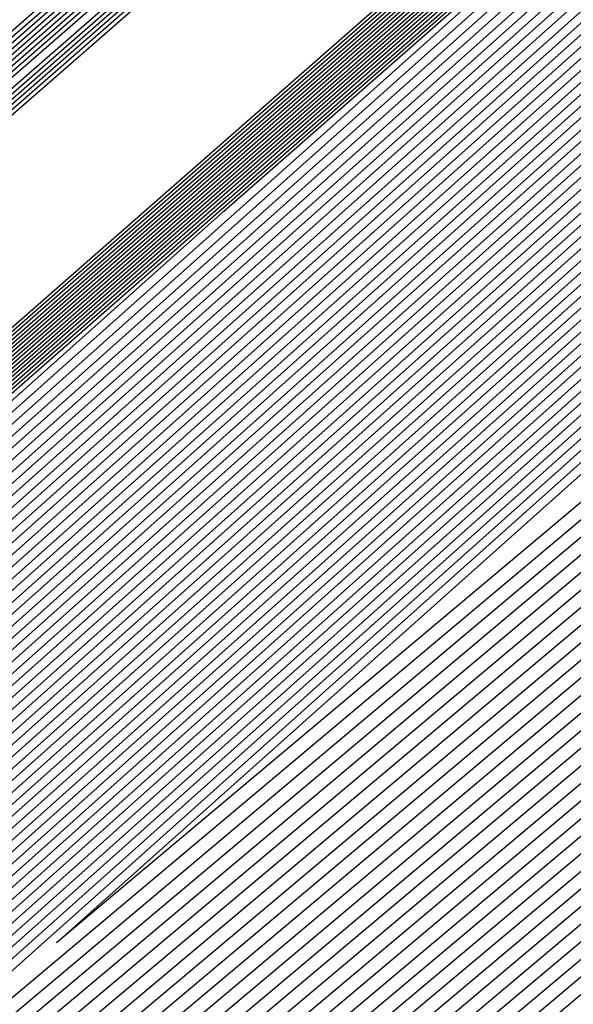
# Model space of a CAD drawing. Extents: x 3249832 to 3255657, y 13789405 to 13793316.
# Tile 708 of 1056: x 3253205.38 to 3253205.513, y 13791254.704 to 13791254.94. Entities that reach past the tile are written whole.
import ezdxf

# ---------------------------------------------------------------- set-up
doc = ezdxf.new("R2010")
doc.units = 0
doc.header["$LTSCALE"] = 100
doc.header["$MEASUREMENT"] = 0
for name, color, linetype in [('GRATIO_03231_CON', 1, 'CONTINUOUS'), ('GRATIO_0323_ICON', 1, 'CONTINUOUS'), ('TARGETS_EAST', 7, 'CONTINUOUS')]:
    doc.layers.add(name, color=color, linetype=linetype)

# ---------------------------------------------------------------- blocks, each defined once
blk = doc.blocks.new('Gratio_032316_contours')
at = {"layer": 'GRATIO_03231_CON', "color": 1, "linetype": 'Continuous', "flags": 128}
for points in [[(3253179.55027, 13791232.39503), (3253186.87441, 13791238.77001), (3253201.4775, 13791251.51898), (3253219.20823, 13791267.00714), (3253234.45763, 13791280.32933), (3253243.00028, 13791287.79153), (3253246.14511, 13791290.5444), (3253246.5846, 13791290.94974), (3253247.02187, 13791291.379), (3253250.20254, 13791294.24212), (3253258.88285, 13791301.95866), (3253274.44262, 13791315.73867), (3253292.7559, 13791331.95413), (3253308.32028, 13791345.76753)], [(3253180.16544, 13791232.93802), (3253187.28488, 13791239.13155), (3253201.72516, 13791251.73678), (3253219.33902, 13791267.12228), (3253234.51314, 13791280.37862), (3253243.01644, 13791287.80647), (3253246.14668, 13791290.54676), (3253246.58389, 13791290.95054), (3253247.01645, 13791291.37639), (3253250.16633, 13791294.21318), (3253258.7639, 13791301.85732), (3253274.17605, 13791315.50724), (3253292.31584, 13791331.56933), (3253307.73285, 13791345.25198)], [(3253180.78061, 13791233.481), (3253187.69534, 13791239.49309), (3253201.97282, 13791251.95458), (3253219.46981, 13791267.23741), (3253234.56866, 13791280.42791), (3253243.03259, 13791287.8214), (3253246.14825, 13791290.54912), (3253246.58317, 13791290.95133), (3253247.01103, 13791291.37378), (3253250.13013, 13791294.18424), (3253258.64495, 13791301.75599), (3253273.90947, 13791315.27582), (3253291.87577, 13791331.18453), (3253307.14542, 13791344.73643)], [(3253181.39578, 13791234.02399), (3253188.1058, 13791239.85463), (3253202.22048, 13791252.17237), (3253219.6006, 13791267.35254), (3253234.62418, 13791280.4772), (3253243.04874, 13791287.83633), (3253246.14982, 13791290.55149), (3253246.58246, 13791290.95213), (3253247.00561, 13791291.37117), (3253250.09393, 13791294.15529), (3253258.526, 13791301.65465), (3253273.6429, 13791315.0444), (3253291.4357, 13791330.79973), (3253306.55799, 13791344.22088)], [(3253182.62612, 13791235.10996), (3253188.92672, 13791240.5777), (3253202.71581, 13791252.60797), (3253219.86218, 13791267.58281), (3253234.73522, 13791280.57579), (3253243.08105, 13791287.8662), (3253246.15297, 13791290.55621), (3253246.58103, 13791290.95372), (3253246.99477, 13791291.36594), (3253250.02153, 13791294.09741), (3253258.2881, 13791301.45198), (3253273.10975, 13791314.58156), (3253290.55557, 13791330.03014), (3253305.38313, 13791343.18978)], [(3253183.24129, 13791235.65295), (3253189.33718, 13791240.93924), (3253202.96347, 13791252.82577), (3253219.99297, 13791267.69794), (3253234.79073, 13791280.62508), (3253243.0972, 13791287.88113), (3253246.15454, 13791290.55858), (3253246.58032, 13791290.95452), (3253246.98935, 13791291.36333), (3253249.98532, 13791294.06847), (3253258.16915, 13791301.35065), (3253272.84317, 13791314.35013), (3253290.11551, 13791329.64534), (3253304.7957, 13791342.67423)], [(3253189.74764, 13791241.30078), (3253203.21113, 13791253.04357), (3253220.12376, 13791267.81308), (3253234.84625, 13791280.67437), (3253243.11336, 13791287.89607), (3253246.15611, 13791290.56094), (3253246.57961, 13791290.95531), (3253246.98393, 13791291.36072), (3253249.94912, 13791294.03953), (3253258.05019, 13791301.24931), (3253272.5766, 13791314.11871), (3253289.67544, 13791329.26055), (3253304.20827, 13791342.15868)], [(3253190.1581, 13791241.66232), (3253203.45879, 13791253.26136), (3253220.25455, 13791267.92821), (3253234.90177, 13791280.72366), (3253243.12951, 13791287.911), (3253246.15768, 13791290.5633), (3253246.57889, 13791290.95611), (3253246.97851, 13791291.35811), (3253249.91292, 13791294.01058), (3253257.93124, 13791301.14798), (3253272.31002, 13791313.88729), (3253289.23538, 13791328.87575), (3253303.62084, 13791341.64313)]]:
    blk.add_lwpolyline(points, dxfattribs=at)
at = {"layer": 'GRATIO_03231_CON', "color": 5, "linetype": 'Continuous', "flags": 128}
for points in [[(3253178.31993, 13791231.30905), (3253186.05349, 13791238.04694), (3253200.98218, 13791251.08338), (3253218.94665, 13791266.77688), (3253234.34659, 13791280.23075), (3253242.96798, 13791287.76167), (3253246.14197, 13791290.53967), (3253246.58603, 13791290.94815), (3253247.02107, 13791291.37394), (3253250.18182, 13791294.2177), (3253258.80647, 13791301.88356), (3253274.26937, 13791315.56557), (3253292.48955, 13791331.61762), (3253308.02221, 13791345.18354)], [(3253177.70476, 13791230.76607), (3253185.64303, 13791237.6854), (3253200.73452, 13791250.86558), (3253218.81586, 13791266.66175), (3253234.29107, 13791280.18146), (3253242.95182, 13791287.74673), (3253246.1404, 13791290.53731), (3253246.58674, 13791290.94735), (3253247.01436, 13791291.36584), (3253250.12102, 13791294.16091), (3253258.59804, 13791301.69555), (3253273.79626, 13791315.14336), (3253291.70456, 13791330.92064), (3253306.97134, 13791344.25434)], [(3253177.08958, 13791230.22308), (3253185.23257, 13791237.32386), (3253200.48686, 13791250.64779), (3253218.68507, 13791266.54661), (3253234.23556, 13791280.13216), (3253242.93567, 13791287.7318), (3253246.13883, 13791290.53495), (3253246.58745, 13791290.94656), (3253247.00766, 13791291.35773), (3253250.06022, 13791294.10413), (3253258.38961, 13791301.50754), (3253273.32314, 13791314.72115), (3253290.91956, 13791330.22366), (3253305.92046, 13791343.32515)], [(3253176.47441, 13791229.68009), (3253184.82211, 13791236.96232), (3253200.23919, 13791250.42999), (3253218.55428, 13791266.43148), (3253234.18004, 13791280.08287), (3253242.91952, 13791287.71687), (3253246.13725, 13791290.53258), (3253246.58817, 13791290.94576), (3253247.00095, 13791291.34963), (3253249.99942, 13791294.04734), (3253258.18118, 13791301.31953), (3253272.85003, 13791314.29894), (3253290.13456, 13791329.52668), (3253304.86958, 13791342.39595)], [(3253175.24407, 13791228.59412), (3253184.00119, 13791236.23925), (3253199.74387, 13791249.99439), (3253218.2927, 13791266.20121), (3253234.069, 13791279.98429), (3253242.88721, 13791287.687), (3253246.13411, 13791290.52786), (3253246.58959, 13791290.94417), (3253246.98754, 13791291.33342), (3253249.87782, 13791293.93376), (3253257.76432, 13791300.94351), (3253271.9038, 13791313.45451), (3253288.56457, 13791328.13272), (3253302.76783, 13791340.53756)], [(3253196.57706, 13791247.03615), (3253203.47105, 13791253.1938), (3253218.75951, 13791266.60126), (3253234.06971, 13791279.98413), (3253242.88772, 13791287.68662), (3253246.13462, 13791290.52731), (3253246.59031, 13791290.94338), (3253246.98083, 13791291.32532), (3253249.81702, 13791293.87697), (3253257.55589, 13791300.7555), (3253271.43068, 13791313.0323), (3253287.77957, 13791327.43574), (3253301.71695, 13791339.60837)], [(3253196.71057, 13791247.15254), (3253203.58621, 13791253.29381), (3253218.83398, 13791266.66558), (3253234.10345, 13791280.01283), (3253242.89801, 13791287.6948), (3253246.13636, 13791290.52784), (3253246.59102, 13791290.94258), (3253246.97413, 13791291.31721), (3253249.75622, 13791293.82018), (3253257.34746, 13791300.56749), (3253270.95757, 13791312.61009), (3253286.99457, 13791326.73875), (3253300.66608, 13791338.67918)], [(3253196.84408, 13791247.26894), (3253203.70137, 13791253.39382), (3253218.90845, 13791266.7299), (3253234.13718, 13791280.04153), (3253242.9083, 13791287.70297), (3253246.13809, 13791290.52836), (3253246.59174, 13791290.94178), (3253246.96742, 13791291.30911), (3253249.69542, 13791293.76339), (3253257.13903, 13791300.37948), (3253270.48445, 13791312.18788), (3253286.20957, 13791326.04177), (3253299.6152, 13791337.74998)], [(3253197.11109, 13791247.50174), (3253203.93169, 13791253.59384), (3253219.0574, 13791266.85855), (3253234.20465, 13791280.09892), (3253242.92888, 13791287.71932), (3253246.14156, 13791290.52941), (3253246.59316, 13791290.94019), (3253246.95401, 13791291.2929), (3253249.57383, 13791293.64981), (3253256.72217, 13791300.00346), (3253269.53822, 13791311.34346), (3253284.63958, 13791324.64781), (3253297.51345, 13791335.89159)], [(3253197.2446, 13791247.61813), (3253204.04685, 13791253.69384), (3253219.13187, 13791266.92287), (3253234.23839, 13791280.12762), (3253242.93918, 13791287.72749), (3253246.1433, 13791290.52994), (3253246.59388, 13791290.9394), (3253246.9473, 13791291.28479), (3253249.51303, 13791293.59302), (3253256.51374, 13791299.81545), (3253269.06511, 13791310.92125), (3253283.85458, 13791323.95083), (3253296.46257, 13791334.9624)], [(3253197.37811, 13791247.73453), (3253204.16201, 13791253.79385), (3253219.20635, 13791266.98719), (3253234.27212, 13791280.15631), (3253242.94947, 13791287.73567), (3253246.14503, 13791290.53046), (3253246.59459, 13791290.9386), (3253246.9406, 13791291.27669), (3253249.45223, 13791293.53623), (3253256.30531, 13791299.62744), (3253268.59199, 13791310.49904), (3253283.06958, 13791323.25385), (3253295.41169, 13791334.0332)], [(3253197.51162, 13791247.85093), (3253204.27717, 13791253.89386), (3253219.28082, 13791267.05151), (3253234.30586, 13791280.18501), (3253242.95976, 13791287.74384), (3253246.14676, 13791290.53099), (3253246.5953, 13791290.9378), (3253246.93389, 13791291.26859), (3253249.39143, 13791293.47944), (3253256.09688, 13791299.43942), (3253268.11888, 13791310.07683), (3253282.28459, 13791322.55687), (3253294.36082, 13791333.10401)], [(3253197.77863, 13791248.08372), (3253204.50749, 13791254.09388), (3253219.42977, 13791267.18016), (3253234.37333, 13791280.2424), (3253242.98034, 13791287.76019), (3253246.15023, 13791290.53204), (3253246.59673, 13791290.93621), (3253246.92048, 13791291.25238), (3253249.26983, 13791293.36586), (3253255.68002, 13791299.0634), (3253267.17265, 13791309.2324), (3253280.71459, 13791321.16291), (3253292.25906, 13791331.24562), (3253298.86322, 13791336.86351)], [(3253197.91214, 13791248.20012), (3253204.62265, 13791254.19388), (3253219.50424, 13791267.24448), (3253234.40706, 13791280.2711), (3253242.99064, 13791287.76837), (3253246.15197, 13791290.53257), (3253246.59744, 13791290.93542), (3253246.91378, 13791291.24427), (3253249.20903, 13791293.30907), (3253255.47159, 13791298.87539), (3253266.69953, 13791308.81019), (3253279.9296, 13791320.46593), (3253291.20819, 13791330.31643), (3253297.66843, 13791335.81202)], [(3253198.04565, 13791248.31651), (3253204.73781, 13791254.29389), (3253219.57872, 13791267.3088), (3253234.4408, 13791280.2998), (3253243.00093, 13791287.77654), (3253246.1537, 13791290.53309), (3253246.59816, 13791290.93462), (3253246.90707, 13791291.23617), (3253249.14823, 13791293.25228), (3253255.26316, 13791298.68738), (3253266.22642, 13791308.38798), (3253279.1446, 13791319.76895), (3253290.15731, 13791329.38723), (3253296.47364, 13791334.76054)], [(3253198.17916, 13791248.43291), (3253204.85297, 13791254.3939), (3253219.65319, 13791267.37312), (3253234.47453, 13791280.32849), (3253243.01122, 13791287.78471), (3253246.15544, 13791290.53362), (3253246.59887, 13791290.93382), (3253246.90036, 13791291.22806), (3253249.08743, 13791293.19549), (3253255.05473, 13791298.49937), (3253265.7533, 13791307.96577), (3253278.3596, 13791319.07197), (3253289.10643, 13791328.45804), (3253295.27885, 13791333.70905)], [(3253198.44617, 13791248.6657), (3253205.08329, 13791254.59392), (3253219.80214, 13791267.50177), (3253234.542, 13791280.38589), (3253243.0318, 13791287.80106), (3253246.15891, 13791290.53467), (3253246.6003, 13791290.93223), (3253246.88695, 13791291.21186), (3253248.96583, 13791293.08191), (3253254.63787, 13791298.12335), (3253264.80707, 13791307.12135), (3253276.7896, 13791317.678), (3253287.00468, 13791326.59965), (3253292.88927, 13791331.60608), (3253295.95133, 13791334.07094)], [(3253198.57968, 13791248.7821), (3253205.19845, 13791254.69392), (3253219.87661, 13791267.56609), (3253234.57574, 13791280.41459), (3253243.04209, 13791287.80924), (3253246.16064, 13791290.53519), (3253246.60101, 13791290.93144), (3253246.88025, 13791291.20375), (3253248.90503, 13791293.02512), (3253254.42944, 13791297.93534), (3253264.33396, 13791306.69914), (3253276.00461, 13791316.98102), (3253285.9538, 13791325.67045), (3253291.69448, 13791330.55459), (3253294.7416, 13791333.01142)], [(3253198.71319, 13791248.8985), (3253205.31361, 13791254.79393), (3253219.95108, 13791267.63041), (3253234.60947, 13791280.44328), (3253243.05239, 13791287.81741), (3253246.16237, 13791290.53572), (3253246.60172, 13791290.93064), (3253246.87354, 13791291.19565), (3253248.84423, 13791292.96834), (3253254.22101, 13791297.74733), (3253263.86084, 13791306.27693), (3253275.21961, 13791316.28404), (3253284.90293, 13791324.74126), (3253290.49969, 13791329.50311), (3253293.53187, 13791331.9519)], [(3253198.8467, 13791249.0149), (3253205.42877, 13791254.89394), (3253220.02556, 13791267.69473), (3253234.64321, 13791280.47198), (3253243.06268, 13791287.82558), (3253246.16411, 13791290.53624), (3253246.60244, 13791290.92984), (3253246.86684, 13791291.18754), (3253248.78343, 13791292.91155), (3253254.01258, 13791297.55932), (3253263.38773, 13791305.85472), (3253274.43461, 13791315.58706), (3253283.85205, 13791323.81207), (3253289.3049, 13791328.45162), (3253292.32214, 13791330.89237), (3253295.39879, 13791333.38715)], [(3253199.11371, 13791249.24769), (3253205.65909, 13791255.09396), (3253220.17451, 13791267.82338), (3253234.71068, 13791280.52937), (3253243.08326, 13791287.84193), (3253246.16758, 13791290.53729), (3253246.60386, 13791290.92825), (3253246.85342, 13791291.17133), (3253248.66183, 13791292.79797), (3253253.59572, 13791297.1833), (3253262.4415, 13791305.01029), (3253272.86462, 13791314.1931), (3253281.7503, 13791321.95368), (3253286.91532, 13791326.34865), (3253289.90268, 13791328.77333), (3253293.18693, 13791331.45768)], [(3253199.24722, 13791249.36409), (3253205.77425, 13791255.19397), (3253220.24898, 13791267.8877), (3253234.74441, 13791280.55807), (3253243.09355, 13791287.85011), (3253246.16931, 13791290.53782), (3253246.60458, 13791290.92746), (3253246.84672, 13791291.16323), (3253248.60103, 13791292.74118), (3253253.38729, 13791296.99529), (3253261.96839, 13791304.58808), (3253272.07962, 13791313.49612), (3253280.69942, 13791321.02448), (3253285.72053, 13791325.29717), (3253288.69295, 13791327.71381), (3253292.081, 13791330.49295), (3253297.61917, 13791335.1971)], [(3253199.38073, 13791249.48048), (3253205.88941, 13791255.29397), (3253220.32345, 13791267.95202), (3253234.77815, 13791280.58677), (3253243.10385, 13791287.85828), (3253246.17105, 13791290.53834), (3253246.60529, 13791290.92666), (3253246.84001, 13791291.15513), (3253248.54023, 13791292.68439), (3253253.17886, 13791296.80728), (3253261.49527, 13791304.16587), (3253271.29462, 13791312.79914), (3253279.64854, 13791320.09529), (3253284.52574, 13791324.24568), (3253287.48322, 13791326.65429), (3253290.97507, 13791329.52822), (3253296.71525, 13791334.41022)], [(3253199.51424, 13791249.59688), (3253206.00457, 13791255.39398), (3253220.39793, 13791268.01634), (3253234.81188, 13791280.61546), (3253243.11414, 13791287.86646), (3253246.17278, 13791290.53887), (3253246.606, 13791290.92586), (3253246.83331, 13791291.14702), (3253248.47943, 13791292.6276), (3253252.97044, 13791296.61927), (3253261.02215, 13791303.74366), (3253270.50962, 13791312.10216), (3253278.59767, 13791319.16609), (3253283.33095, 13791323.1942), (3253286.27349, 13791325.59476), (3253289.86914, 13791328.56348), (3253295.81132, 13791333.62334)], [(3253199.78125, 13791249.82967), (3253206.23489, 13791255.594), (3253220.54687, 13791268.14499), (3253234.87935, 13791280.67286), (3253243.13472, 13791287.8828), (3253246.17625, 13791290.53992), (3253246.60743, 13791290.92427), (3253246.8199, 13791291.13081), (3253248.35784, 13791292.51402), (3253252.55358, 13791296.24325), (3253260.07593, 13791302.89924), (3253268.93963, 13791310.70819), (3253276.49591, 13791317.3077), (3253280.94137, 13791321.09123), (3253283.85403, 13791323.47572), (3253287.65728, 13791326.63402), (3253294.00347, 13791332.04958)], [(3253199.91476, 13791249.94607), (3253206.35005, 13791255.69401), (3253220.62135, 13791268.20931), (3253234.91309, 13791280.70156), (3253243.14501, 13791287.89098), (3253246.17798, 13791290.54045), (3253246.60814, 13791290.92348), (3253246.81319, 13791291.12271), (3253248.29704, 13791292.45723), (3253252.34515, 13791296.05524), (3253259.60281, 13791302.47703), (3253268.15463, 13791310.01121), (3253275.44504, 13791316.37851), (3253279.74658, 13791320.03974), (3253282.6443, 13791322.4162), (3253286.55135, 13791325.66929), (3253293.09954, 13791331.2627), (3253300.79521, 13791337.86923)], [(3253200.04827, 13791250.06247), (3253206.46521, 13791255.79401), (3253220.69582, 13791268.27363), (3253234.94682, 13791280.73025), (3253243.15531, 13791287.89915), (3253246.17972, 13791290.54097), (3253246.60886, 13791290.92268), (3253246.80649, 13791291.1146), (3253248.23624, 13791292.40044), (3253252.13672, 13791295.86723), (3253259.1297, 13791302.05482), (3253267.36963, 13791309.31423), (3253274.39416, 13791315.44932), (3253278.55179, 13791318.98826), (3253281.43456, 13791321.35667), (3253285.44542, 13791324.70455), (3253292.19561, 13791330.47582), (3253300.12972, 13791337.29016)], [(3253200.18178, 13791250.17887), (3253206.58037, 13791255.89402), (3253220.77029, 13791268.33795), (3253234.98056, 13791280.75895), (3253243.1656, 13791287.90733), (3253246.18145, 13791290.5415), (3253246.60957, 13791290.92188), (3253246.79978, 13791291.1065), (3253248.17544, 13791292.34365), (3253251.92829, 13791295.67922), (3253258.65658, 13791301.63261), (3253266.58464, 13791308.61725), (3253273.34328, 13791314.52012), (3253277.357, 13791317.93677), (3253280.22483, 13791320.29715), (3253284.33949, 13791323.73982), (3253291.29169, 13791329.68894), (3253299.46423, 13791336.71108)], [(3253200.44879, 13791250.41166), (3253206.81069, 13791256.09404), (3253220.91924, 13791268.4666), (3253235.04803, 13791280.81634), (3253243.18618, 13791287.92368), (3253246.18492, 13791290.54255), (3253246.611, 13791290.92029), (3253246.78637, 13791291.09029), (3253248.05384, 13791292.23007), (3253251.51143, 13791295.3032), (3253257.71035, 13791300.78818), (3253265.01464, 13791307.22329), (3253271.24153, 13791312.66173), (3253274.96742, 13791315.8338), (3253277.80537, 13791318.17811), (3253282.12763, 13791321.81036), (3253289.48383, 13791328.11518), (3253298.13324, 13791335.55292)], [(3253200.5823, 13791250.52806), (3253206.92586, 13791256.19405), (3253220.99372, 13791268.53092), (3253235.08176, 13791280.84504), (3253243.19647, 13791287.93185), (3253246.18666, 13791290.54307), (3253246.61171, 13791290.9195), (3253246.77966, 13791291.08219), (3253247.99304, 13791292.17328), (3253251.303, 13791295.11519), (3253257.23724, 13791300.36597), (3253264.22964, 13791306.52631), (3253270.19065, 13791311.73254), (3253273.77263, 13791314.78231), (3253276.59564, 13791317.11859), (3253281.0217, 13791320.84562), (3253288.57991, 13791327.3283), (3253297.46775, 13791334.97385)], [(3253200.71581, 13791250.64445), (3253207.04102, 13791256.29406), (3253221.06819, 13791268.59524), (3253235.1155, 13791280.87374), (3253243.20676, 13791287.94002), (3253246.18839, 13791290.5436), (3253246.61242, 13791290.9187), (3253246.77296, 13791291.07408), (3253247.93224, 13791292.11649), (3253251.09457, 13791294.92718), (3253256.76412, 13791299.94376), (3253263.44465, 13791305.82933), (3253269.13978, 13791310.80334), (3253272.57784, 13791313.73083), (3253275.38591, 13791316.05906), (3253279.91577, 13791319.88089), (3253287.67598, 13791326.54142), (3253296.80226, 13791334.39477)], [(3253200.84932, 13791250.76085), (3253207.15618, 13791256.39406), (3253221.14266, 13791268.65956), (3253235.14923, 13791280.90243), (3253243.21706, 13791287.9482), (3253246.19012, 13791290.54412), (3253246.61314, 13791290.9179), (3253246.76625, 13791291.06598), (3253247.87144, 13791292.0597), (3253250.88614, 13791294.73917), (3253256.29101, 13791299.52155), (3253262.65965, 13791305.13235), (3253268.0889, 13791309.87415), (3253271.38305, 13791312.67934), (3253274.17618, 13791314.99954), (3253278.80984, 13791318.91616), (3253286.77206, 13791325.75454), (3253296.13677, 13791333.81569)], [(3253201.11633, 13791250.99365), (3253207.3865, 13791256.59408), (3253221.29161, 13791268.78821), (3253235.2167, 13791280.95983), (3253243.23764, 13791287.96455), (3253246.19359, 13791290.54517), (3253246.61456, 13791290.91631), (3253246.75284, 13791291.04977), (3253247.74984, 13791291.94612), (3253250.46928, 13791294.36315), (3253255.34478, 13791298.67713), (3253261.08965, 13791303.73839), (3253265.98715, 13791308.01576), (3253268.99347, 13791310.57637), (3253271.75672, 13791312.8805), (3253276.59798, 13791316.9867), (3253284.9642, 13791324.18078), (3253294.80578, 13791332.65754)], [(3253201.24984, 13791251.11004), (3253207.50166, 13791256.69409), (3253221.36608, 13791268.85253), (3253235.25044, 13791280.98852), (3253243.24793, 13791287.97272), (3253246.19533, 13791290.5457), (3253246.61528, 13791290.91552), (3253246.74613, 13791291.04167), (3253247.68904, 13791291.88933), (3253250.26085, 13791294.17514), (3253254.87166, 13791298.25492), (3253260.30466, 13791303.04141), (3253264.93627, 13791307.08657), (3253267.79868, 13791309.52489), (3253270.54699, 13791311.82097), (3253275.49205, 13791316.02196), (3253284.06028, 13791323.3939), (3253294.14029, 13791332.07846)], [(3253201.38335, 13791251.22644), (3253207.61682, 13791256.7941), (3253221.44056, 13791268.91685), (3253235.28417, 13791281.01722), (3253243.25822, 13791287.9809), (3253246.19706, 13791290.54622), (3253246.61599, 13791290.91472), (3253246.73943, 13791291.03356), (3253247.62824, 13791291.83254), (3253250.05242, 13791293.98713), (3253254.39855, 13791297.83271), (3253259.51966, 13791302.34443), (3253263.88539, 13791306.15737), (3253266.60389, 13791308.4734), (3253269.33726, 13791310.76145), (3253274.38613, 13791315.05723), (3253283.15635, 13791322.60702), (3253293.4748, 13791331.49938)], [(3253201.51686, 13791251.34284), (3253207.73198, 13791256.8941), (3253221.51503, 13791268.98117), (3253235.31791, 13791281.04592), (3253243.26852, 13791287.98907), (3253246.1988, 13791290.54675), (3253246.6167, 13791290.91393), (3253246.73272, 13791291.02546), (3253247.56744, 13791291.77576), (3253249.84399, 13791293.79912), (3253253.92543, 13791297.41049), (3253258.73466, 13791301.64744), (3253262.83452, 13791305.22818), (3253265.4091, 13791307.42192), (3253268.12753, 13791309.70193), (3253273.2802, 13791314.0925), (3253282.25242, 13791321.82014), (3253292.80931, 13791330.9203), (3253301.81088, 13791338.63068)], [(3253201.78387, 13791251.57563), (3253207.9623, 13791257.09412), (3253221.66398, 13791269.10982), (3253235.38538, 13791281.10331), (3253243.2891, 13791288.00542), (3253246.20227, 13791290.5478), (3253246.61813, 13791290.91233), (3253246.71931, 13791291.00925), (3253247.44584, 13791291.66218), (3253249.42713, 13791293.4231), (3253252.9792, 13791296.56607), (3253257.16467, 13791300.25348), (3253260.73276, 13791303.36979), (3253263.01952, 13791305.31895), (3253265.70807, 13791307.58288), (3253271.06834, 13791312.16303), (3253280.44457, 13791320.24638), (3253291.47832, 13791329.76215), (3253300.88547, 13791337.82513)], [(3253298.34373, 13791335.05235), (3253285.49373, 13791323.73782), (3253270.33006, 13791310.47357), (3253257.41034, 13791299.23211), (3253250.15702, 13791292.9882), (3253247.45165, 13791290.72536), (3253247.04061, 13791290.42937), (3253246.62378, 13791290.06555), (3253243.71512, 13791287.51757), (3253235.78213, 13791280.64867), (3253221.96904, 13791268.7601), (3253208.127, 13791256.90528), (3253201.78387, 13791251.57563)], [(3253201.91738, 13791251.69203), (3253208.07746, 13791257.19413), (3253221.73845, 13791269.17414), (3253235.41911, 13791281.13201), (3253243.29939, 13791288.01359), (3253246.204, 13791290.54832), (3253246.61884, 13791290.91154), (3253246.71261, 13791291.00114), (3253247.38504, 13791291.60539), (3253249.2187, 13791293.23509), (3253252.50609, 13791296.14386), (3253256.37967, 13791299.5565), (3253259.68189, 13791302.44059), (3253261.82473, 13791304.26746), (3253264.49834, 13791306.52336), (3253269.96241, 13791311.1983), (3253279.54064, 13791319.4595), (3253290.81283, 13791329.18307), (3253300.42277, 13791337.42236)], [(3253298.09121, 13791334.83452), (3253285.30424, 13791323.57548), (3253270.21493, 13791310.37629), (3253257.35856, 13791299.19), (3253250.14077, 13791292.97675), (3253247.44864, 13791290.72505), (3253247.03961, 13791290.4305), (3253246.62406, 13791290.06771), (3253243.72406, 13791287.52727), (3253235.81466, 13791280.67874), (3253222.0426, 13791268.82547), (3253208.24167, 13791257.00585), (3253201.91738, 13791251.69203)], [(3253202.05089, 13791251.80842), (3253208.19262, 13791257.29414), (3253221.81293, 13791269.23846), (3253235.45285, 13791281.16071), (3253243.30968, 13791288.02177), (3253246.20573, 13791290.54885), (3253246.61956, 13791290.91074), (3253246.7059, 13791290.99304), (3253247.32424, 13791291.5486), (3253249.01027, 13791293.04708), (3253252.03297, 13791295.72165), (3253255.59467, 13791298.85952), (3253258.63101, 13791301.5114), (3253260.62994, 13791303.21597), (3253263.28861, 13791305.46384), (3253268.85648, 13791310.23357), (3253278.63672, 13791318.67262), (3253290.14734, 13791328.60399), (3253299.96006, 13791337.01958)], [(3253297.83869, 13791334.61668), (3253285.11475, 13791323.41314), (3253270.09981, 13791310.27902), (3253257.30679, 13791299.14788), (3253250.12455, 13791292.96527), (3253247.44567, 13791290.72468), (3253247.03867, 13791290.43158), (3253246.62439, 13791290.06982), (3253243.73305, 13791287.53693), (3253235.8472, 13791280.70879), (3253222.11616, 13791268.89083), (3253208.35634, 13791257.10642), (3253202.05089, 13791251.80842)], [(3253222.18973, 13791268.9562), (3253208.47101, 13791257.20698), (3253202.18439, 13791251.92482), (3253202.18439, 13791251.92482), (3253208.30778, 13791257.39414), (3253221.8874, 13791269.30278)], [(3253222.33685, 13791269.08692), (3253208.70035, 13791257.40813), (3253202.45141, 13791252.15761), (3253202.45141, 13791252.15761), (3253208.5381, 13791257.59416), (3253222.03635, 13791269.43142)], [(3253222.41042, 13791269.15229), (3253208.81502, 13791257.50869), (3253202.58492, 13791252.27401), (3253202.58492, 13791252.27401), (3253208.65326, 13791257.69417), (3253222.11082, 13791269.49575)], [(3253222.48398, 13791269.21765), (3253208.92969, 13791257.60926), (3253202.71843, 13791252.39041), (3253202.71843, 13791252.39041), (3253208.76842, 13791257.79418), (3253222.18529, 13791269.56007)], [(3253222.55754, 13791269.28301), (3253209.04436, 13791257.70983), (3253202.85194, 13791252.50681), (3253202.85193, 13791252.50681), (3253208.88358, 13791257.89419), (3253222.25977, 13791269.62439)], [(3253222.70467, 13791269.41374), (3253209.2737, 13791257.91097), (3253203.11895, 13791252.7396), (3253203.11895, 13791252.7396), (3253209.1139, 13791258.0942), (3253222.40871, 13791269.75304)], [(3253222.77823, 13791269.4791), (3253209.38837, 13791258.01154), (3253203.25246, 13791252.856), (3253203.25246, 13791252.856), (3253209.22906, 13791258.19421), (3253222.48319, 13791269.81736)], [(3253222.8518, 13791269.54447), (3253209.50304, 13791258.11211), (3253203.38597, 13791252.97239), (3253203.38597, 13791252.97239), (3253209.34422, 13791258.29422), (3253222.55766, 13791269.88168)], [(3253222.92536, 13791269.60983), (3253209.61771, 13791258.21268), (3253203.51947, 13791253.08879), (3253203.51947, 13791253.08879), (3253209.45938, 13791258.39423), (3253222.63214, 13791269.946)], [(3253294.55593, 13791331.78482), (3253282.65133, 13791321.30274), (3253268.6032, 13791309.01445), (3253256.6338, 13791298.60027), (3253249.91373, 13791292.81609), (3253247.40711, 13791290.71997), (3253247.02638, 13791290.44557), (3253246.62867, 13791290.09727), (3253243.8498, 13791287.66252), (3253236.27025, 13791281.09954), (3253223.07249, 13791269.74056), (3253209.84706, 13791258.41382), (3253203.78649, 13791253.32159), (3253203.78649, 13791253.32159), (3253209.68971, 13791258.59423), (3253222.78114, 13791270.07458), (3253235.89161, 13791281.53353), (3253243.79641, 13791288.43297), (3253249.04881, 13791292.99861), (3253256.14655, 13791299.14707), (3253268.13516, 13791309.52901), (3253282.25127, 13791321.73092), (3253294.2793, 13791332.07331)], [(3253294.30341, 13791331.56698), (3253282.46184, 13791321.1404), (3253268.48808, 13791308.91717), (3253256.58203, 13791298.55815), (3253249.89752, 13791292.80461), (3253247.40414, 13791290.71961), (3253247.02543, 13791290.44664), (3253246.629, 13791290.09938), (3253243.85878, 13791287.67218), (3253236.30279, 13791281.1296), (3253223.14605, 13791269.80592), (3253209.96173, 13791258.51439), (3253203.92, 13791253.43798), (3253203.92, 13791253.43798), (3253209.80487, 13791258.69424), (3253222.85565, 13791270.13885), (3253235.92547, 13791281.56208), (3253243.80512, 13791288.43921), (3253249.03601, 13791292.98573), (3253256.09723, 13791299.1022), (3253268.02248, 13791309.42905), (3253282.06389, 13791321.56632), (3253294.02824, 13791331.85395)], [(3253294.05089, 13791331.34915), (3253282.27235, 13791320.97806), (3253268.37296, 13791308.8199), (3253256.53026, 13791298.51602), (3253249.8813, 13791292.79314), (3253247.40117, 13791290.71925), (3253247.02448, 13791290.44772), (3253246.62933, 13791290.10149), (3253243.86776, 13791287.68184), (3253236.33533, 13791281.15966), (3253223.21961, 13791269.87129), (3253210.0764, 13791258.61496), (3253204.05351, 13791253.55438), (3253204.05351, 13791253.55438), (3253209.92004, 13791258.79424), (3253222.93017, 13791270.20313), (3253235.95934, 13791281.59062), (3253243.81382, 13791288.44544), (3253249.02321, 13791292.97286), (3253256.04791, 13791299.05733), (3253267.90979, 13791309.32909), (3253281.87651, 13791321.40172), (3253293.77719, 13791331.63458)], [(3253293.79837, 13791331.13131), (3253282.08285, 13791320.81572), (3253268.25784, 13791308.72262), (3253256.47849, 13791298.4739), (3253249.86508, 13791292.78166), (3253247.39821, 13791290.71889), (3253247.02354, 13791290.4488), (3253246.62966, 13791290.1036), (3253243.87675, 13791287.6915), (3253236.36787, 13791281.18972), (3253223.29318, 13791269.93665), (3253210.19107, 13791258.71553), (3253204.18702, 13791253.67078), (3253204.18701, 13791253.67078), (3253210.0352, 13791258.89424), (3253223.00468, 13791270.26741), (3253235.9932, 13791281.61917), (3253243.82253, 13791288.45167), (3253249.01041, 13791292.95999), (3253255.9986, 13791299.01245), (3253267.79711, 13791309.22914), (3253281.68913, 13791321.23712), (3253293.52613, 13791331.41522)], [(3253281.70387, 13791320.49104), (3253268.02759, 13791308.52807), (3253256.37495, 13791298.38965), (3253249.83265, 13791292.75871), (3253247.39227, 13791290.71816), (3253247.02165, 13791290.45095), (3253246.63032, 13791290.10782), (3253243.89471, 13791287.71083), (3253236.43295, 13791281.24983), (3253223.4403, 13791270.06738), (3253210.42041, 13791258.91666), (3253204.45403, 13791253.90357), (3253204.45403, 13791253.90357), (3253210.2655, 13791259.09429), (3253223.15342, 13791270.39627), (3253236.05998, 13791281.67732), (3253243.49467, 13791288.16911), (3253246.23629, 13791290.55891), (3253246.63094, 13791290.89792), (3253246.97688, 13791291.19282), (3253249.38096, 13791293.27243), (3253255.90221, 13791298.92109), (3253267.57241, 13791309.02875), (3253281.31446, 13791320.90786)], [(3253281.51437, 13791320.3287), (3253267.91246, 13791308.4308), (3253256.32319, 13791298.34753), (3253249.81643, 13791292.74723), (3253247.38931, 13791290.7178), (3253247.0207, 13791290.45203), (3253246.63065, 13791290.10993), (3253243.90369, 13791287.72049), (3253236.4655, 13791281.27989), (3253223.51387, 13791270.13274), (3253210.53508, 13791259.01723), (3253204.58754, 13791254.01997), (3253204.58754, 13791254.01997), (3253210.38066, 13791259.1943), (3253223.22789, 13791270.4606), (3253236.0937, 13791281.70603), (3253243.50493, 13791288.17732), (3253246.23793, 13791290.55953), (3253246.63143, 13791290.89735), (3253246.97568, 13791291.19044), (3253249.36691, 13791293.25849), (3253255.85289, 13791298.87622), (3253267.45972, 13791308.92879), (3253281.12708, 13791320.74326)], [(3253281.32488, 13791320.16636), (3253267.79734, 13791308.33352), (3253256.27142, 13791298.30541), (3253249.80022, 13791292.73576), (3253247.38634, 13791290.71744), (3253247.01976, 13791290.4531), (3253246.63098, 13791290.11204), (3253243.91267, 13791287.73015), (3253236.49804, 13791281.30995), (3253223.58743, 13791270.1981), (3253210.64975, 13791259.1178), (3253204.72105, 13791254.13636), (3253204.72105, 13791254.13637), (3253210.49582, 13791259.2943), (3253223.30236, 13791270.52492), (3253236.12742, 13791281.73474), (3253243.51518, 13791288.18552), (3253246.23956, 13791290.56015), (3253246.63193, 13791290.89678), (3253246.97448, 13791291.18805), (3253249.35287, 13791293.24455), (3253255.80356, 13791298.83135), (3253267.34704, 13791308.82884), (3253280.9397, 13791320.57865)], [(3253281.13539, 13791320.00402), (3253267.68222, 13791308.23625), (3253256.21965, 13791298.26328), (3253249.784, 13791292.72428), (3253247.38337, 13791290.71708), (3253247.01881, 13791290.45418), (3253246.63131, 13791290.11416), (3253243.92165, 13791287.73981), (3253236.53058, 13791281.34001), (3253223.66099, 13791270.26347), (3253210.76442, 13791259.21837), (3253204.85455, 13791254.25276), (3253204.85455, 13791254.25276), (3253210.61098, 13791259.39431), (3253223.37683, 13791270.58925), (3253236.16114, 13791281.76345), (3253243.52543, 13791288.19373), (3253246.2412, 13791290.56077), (3253246.63242, 13791290.89621), (3253246.97329, 13791291.18567), (3253249.33882, 13791293.23061), (3253255.75424, 13791298.78648), (3253267.23435, 13791308.72888), (3253280.75231, 13791320.41405)], [(3253267.45197, 13791308.0417), (3253256.11611, 13791298.17904), (3253249.75157, 13791292.70133), (3253247.37744, 13791290.71635), (3253247.01692, 13791290.45633), (3253246.63197, 13791290.11838), (3253243.93961, 13791287.75913), (3253236.59567, 13791281.40012), (3253223.80812, 13791270.3942), (3253210.99376, 13791259.41951), (3253205.12157, 13791254.48556), (3253205.12157, 13791254.48556), (3253210.84129, 13791259.59433), (3253223.52577, 13791270.7179), (3253236.22858, 13791281.82086), (3253243.54593, 13791288.21014), (3253246.24446, 13791290.562), (3253246.6334, 13791290.89508), (3253246.97089, 13791291.1809), (3253249.31072, 13791293.20273), (3253255.65559, 13791298.69674), (3253267.00898, 13791308.52897)], [(3253267.33685, 13791307.94442), (3253256.06434, 13791298.13691), (3253249.73535, 13791292.68985), (3253247.37447, 13791290.71599), (3253247.01598, 13791290.45741), (3253246.6323, 13791290.12049), (3253243.9486, 13791287.76879), (3253236.62821, 13791281.43018), (3253223.88168, 13791270.45956), (3253211.10843, 13791259.52008), (3253205.25508, 13791254.60195), (3253205.25508, 13791254.60195), (3253210.95645, 13791259.69434), (3253223.60023, 13791270.78223), (3253236.2623, 13791281.84957), (3253243.55619, 13791288.21834), (3253246.2461, 13791290.56262), (3253246.63389, 13791290.89451), (3253246.96969, 13791291.17852), (3253249.29667, 13791293.18879), (3253255.60626, 13791298.65187), (3253266.8963, 13791308.42902)], [(3253267.22172, 13791307.84715), (3253256.01257, 13791298.09479), (3253249.71913, 13791292.67838), (3253247.37151, 13791290.71563), (3253247.01503, 13791290.45848), (3253246.63263, 13791290.1226), (3253243.95758, 13791287.77846), (3253236.66075, 13791281.46024), (3253223.95525, 13791270.52492), (3253211.2231, 13791259.62065), (3253205.38858, 13791254.71835), (3253205.38859, 13791254.71835), (3253211.07161, 13791259.79435), (3253223.6747, 13791270.84655), (3253236.29602, 13791281.87828), (3253243.56644, 13791288.22655), (3253246.24773, 13791290.56324), (3253246.63439, 13791290.89394), (3253246.9685, 13791291.17613), (3253249.28262, 13791293.17485), (3253255.55694, 13791298.607), (3253266.78361, 13791308.32906)]]:
    blk.add_lwpolyline(points, dxfattribs=at)
at = {"layer": 'GRATIO_0323_ICON', "color": 7, "linetype": 'Continuous', "flags": 128}
for points in [[(3253175.85924, 13791229.13711), (3253184.41165, 13791236.60078), (3253199.99153, 13791250.21219), (3253218.42349, 13791266.31635), (3253234.12452, 13791280.03358), (3253242.90336, 13791287.70193), (3253246.13568, 13791290.53022), (3253246.58888, 13791290.94497), (3253246.99424, 13791291.34152), (3253249.93862, 13791293.99055), (3253257.97275, 13791301.13152), (3253272.37691, 13791313.87673), (3253289.34956, 13791328.8297), (3253303.81871, 13791341.46676)], [(3253182.01095, 13791234.56698), (3253188.51626, 13791240.21616), (3253202.46814, 13791252.39017), (3253219.73139, 13791267.46768), (3253234.6797, 13791280.5265), (3253243.0649, 13791287.85127), (3253246.1514, 13791290.55385), (3253246.58175, 13791290.95293), (3253247.00019, 13791291.36856), (3253250.05773, 13791294.12635), (3253258.40705, 13791301.55332), (3253273.37632, 13791314.81298), (3253290.99564, 13791330.41494), (3253305.97056, 13791343.70533)], [(3253196.97758, 13791247.38534), (3253203.81653, 13791253.49383), (3253218.98293, 13791266.79423), (3253234.17092, 13791280.07022), (3253242.91859, 13791287.71115), (3253246.13983, 13791290.52889), (3253246.59245, 13791290.94099), (3253246.96072, 13791291.301), (3253249.63462, 13791293.7066), (3253256.9306, 13791300.19147), (3253270.01134, 13791311.76567), (3253285.42458, 13791325.34479), (3253298.56432, 13791336.82079)], [(3253197.64512, 13791247.96732), (3253204.39233, 13791253.99387), (3253219.3553, 13791267.11584), (3253234.33959, 13791280.21371), (3253242.97005, 13791287.75202), (3253246.1485, 13791290.53152), (3253246.59602, 13791290.93701), (3253246.92719, 13791291.26048), (3253249.33063, 13791293.42265), (3253255.88845, 13791299.25141), (3253267.64576, 13791309.65462), (3253281.49959, 13791321.85989), (3253293.30994, 13791332.17482)], [(3253198.31266, 13791248.54931), (3253204.96813, 13791254.49391), (3253219.72766, 13791267.43745), (3253234.50827, 13791280.35719), (3253243.02151, 13791287.79289), (3253246.15717, 13791290.53414), (3253246.59958, 13791290.93303), (3253246.89366, 13791291.21996), (3253249.02663, 13791293.1387), (3253254.8463, 13791298.31136), (3253265.28019, 13791307.54356), (3253277.5746, 13791318.37498), (3253288.05556, 13791327.52884), (3253294.08406, 13791332.65756)], [(3253198.9802, 13791249.13129), (3253205.54393, 13791254.99395), (3253220.10003, 13791267.75905), (3253234.67694, 13791280.50068), (3253243.07297, 13791287.83376), (3253246.16584, 13791290.53677), (3253246.60315, 13791290.92905), (3253246.86013, 13791291.17944), (3253248.72263, 13791292.85476), (3253253.80415, 13791297.37131), (3253262.91461, 13791305.43251), (3253273.64961, 13791314.89008), (3253282.80117, 13791322.88287), (3253288.11011, 13791327.40014), (3253291.11241, 13791329.83285), (3253294.29286, 13791332.42241)], [(3253199.64774, 13791249.71328), (3253206.11974, 13791255.49399), (3253220.4724, 13791268.08067), (3253234.84562, 13791280.64416), (3253243.12443, 13791287.87463), (3253246.17452, 13791290.53939), (3253246.60672, 13791290.92507), (3253246.8266, 13791291.13892), (3253248.41864, 13791292.57081), (3253252.76201, 13791296.43126), (3253260.54904, 13791303.32145), (3253269.72463, 13791311.40518), (3253277.54679, 13791318.2369), (3253282.13616, 13791322.14271), (3253285.06376, 13791324.53524), (3253288.76321, 13791327.59875), (3253294.90739, 13791332.83646)], [(3253200.31528, 13791250.29526), (3253206.69554, 13791255.99403), (3253220.84477, 13791268.40227), (3253235.01429, 13791280.78765), (3253243.17589, 13791287.9155), (3253246.18319, 13791290.54202), (3253246.61028, 13791290.92109), (3253246.79307, 13791291.0984), (3253248.11464, 13791292.28686), (3253251.71986, 13791295.49121), (3253258.18347, 13791301.21039), (3253265.79964, 13791307.92027), (3253272.29241, 13791313.59093), (3253276.16221, 13791316.88528), (3253279.0151, 13791319.23763), (3253283.23356, 13791322.77509), (3253290.38776, 13791328.90206), (3253298.79874, 13791336.132)], [(3253200.98282, 13791250.87725), (3253207.27134, 13791256.49407), (3253221.21714, 13791268.72389), (3253235.18297, 13791280.93113), (3253243.22735, 13791287.95637), (3253246.19186, 13791290.54465), (3253246.61385, 13791290.91711), (3253246.75955, 13791291.05787), (3253247.81064, 13791292.00291), (3253250.67771, 13791294.55116), (3253255.81789, 13791299.09934), (3253261.87465, 13791304.43537), (3253267.03802, 13791308.94496), (3253270.18826, 13791311.62786), (3253272.96645, 13791313.94002), (3253277.70391, 13791317.95143), (3253285.86813, 13791324.96766), (3253295.47128, 13791333.23661)], [(3253201.65036, 13791251.45923), (3253207.84714, 13791256.99411), (3253221.5895, 13791269.04549), (3253235.35164, 13791281.07462), (3253243.27881, 13791287.99724), (3253246.20053, 13791290.54727), (3253246.61742, 13791290.91313), (3253246.72602, 13791291.01735), (3253247.50664, 13791291.71897), (3253249.63556, 13791293.61111), (3253253.45232, 13791296.98828), (3253257.94966, 13791300.95046), (3253261.78364, 13791304.29898), (3253264.21431, 13791306.37043), (3253266.9178, 13791308.64241), (3253272.17427, 13791313.12777), (3253281.3485, 13791321.03326), (3253292.14381, 13791330.34122), (3253301.34818, 13791338.22791)], [(3253298.59625, 13791335.27019), (3253285.68323, 13791323.90016), (3253270.44519, 13791310.57083), (3253257.46214, 13791299.2742), (3253250.1733, 13791292.99958), (3253247.45473, 13791290.72558), (3253247.04168, 13791290.42812), (3253246.62355, 13791290.0633), (3253243.7062, 13791287.50782), (3253235.74962, 13791280.61857), (3253221.89549, 13791268.69472), (3253208.01233, 13791256.80471), (3253201.65036, 13791251.45923)], [(3253222.26329, 13791269.02156), (3253208.58568, 13791257.30755), (3253202.3179, 13791252.04122), (3253202.3179, 13791252.04122), (3253208.42294, 13791257.49415), (3253221.96187, 13791269.36711)], [(3253222.63111, 13791269.34838), (3253209.15903, 13791257.8104), (3253202.98544, 13791252.6232), (3253202.98544, 13791252.6232), (3253208.99874, 13791257.99419), (3253222.33424, 13791269.68871)], [(3253294.80845, 13791332.00265), (3253282.84083, 13791321.46507), (3253268.71833, 13791309.11172), (3253256.68557, 13791298.6424), (3253249.92995, 13791292.82756), (3253247.41007, 13791290.72034), (3253247.02732, 13791290.44449), (3253246.62834, 13791290.09516), (3253243.84082, 13791287.65286), (3253236.2377, 13791281.06949), (3253222.99892, 13791269.67519), (3253209.73238, 13791258.31325), (3253203.65298, 13791253.20519), (3253203.65298, 13791253.20519), (3253209.57454, 13791258.49423), (3253222.70663, 13791270.0103), (3253235.85774, 13791281.50498), (3253243.7877, 13791288.42674), (3253249.0616, 13791293.01148), (3253256.19586, 13791299.19195), (3253268.24784, 13791309.62896), (3253282.43865, 13791321.89552), (3253294.53035, 13791332.29267)], [(3253281.89336, 13791320.65338), (3253268.14271, 13791308.62535), (3253256.42672, 13791298.43178), (3253249.84887, 13791292.77018), (3253247.39524, 13791290.71852), (3253247.02259, 13791290.44987), (3253246.62999, 13791290.10571), (3253243.88573, 13791287.70117), (3253236.40041, 13791281.21978), (3253223.36674, 13791270.00201), (3253210.30574, 13791258.8161), (3253204.32052, 13791253.78717), (3253204.32052, 13791253.78717), (3253210.15034, 13791258.99428), (3253223.07895, 13791270.33195), (3253236.02626, 13791281.64861), (3253243.48442, 13791288.1609), (3253246.23466, 13791290.5583), (3253246.63045, 13791290.89848), (3253246.97808, 13791291.1952), (3253249.39501, 13791293.28637), (3253255.95153, 13791298.96595), (3253267.68509, 13791309.1287), (3253281.50184, 13791321.07246)], [(3253280.94589, 13791319.84168), (3253267.5671, 13791308.13897), (3253256.16788, 13791298.22116), (3253249.76778, 13791292.7128), (3253247.38041, 13791290.71671), (3253247.01787, 13791290.45526), (3253246.63164, 13791290.11627), (3253243.93063, 13791287.74947), (3253236.56312, 13791281.37006), (3253223.73456, 13791270.32883), (3253210.87909, 13791259.31894), (3253204.98806, 13791254.36916), (3253204.98806, 13791254.36916), (3253210.72614, 13791259.49432), (3253223.4513, 13791270.65358), (3253236.19486, 13791281.79216), (3253243.53568, 13791288.20193), (3253246.24283, 13791290.56139), (3253246.63291, 13791290.89565), (3253246.97209, 13791291.18328), (3253249.32477, 13791293.21667), (3253255.70491, 13791298.74161), (3253267.12167, 13791308.62893), (3253280.56493, 13791320.24945)]]:
    blk.add_lwpolyline(points, dxfattribs=at)

msp = doc.modelspace()

# ---------------------------------------------------------------- block references
at = {"layer": 'TARGETS_EAST'}
msp.add_blockref('Gratio_032316_contours', (0, 0), dxfattribs=at)

doc.saveas('drawing.dxf')
